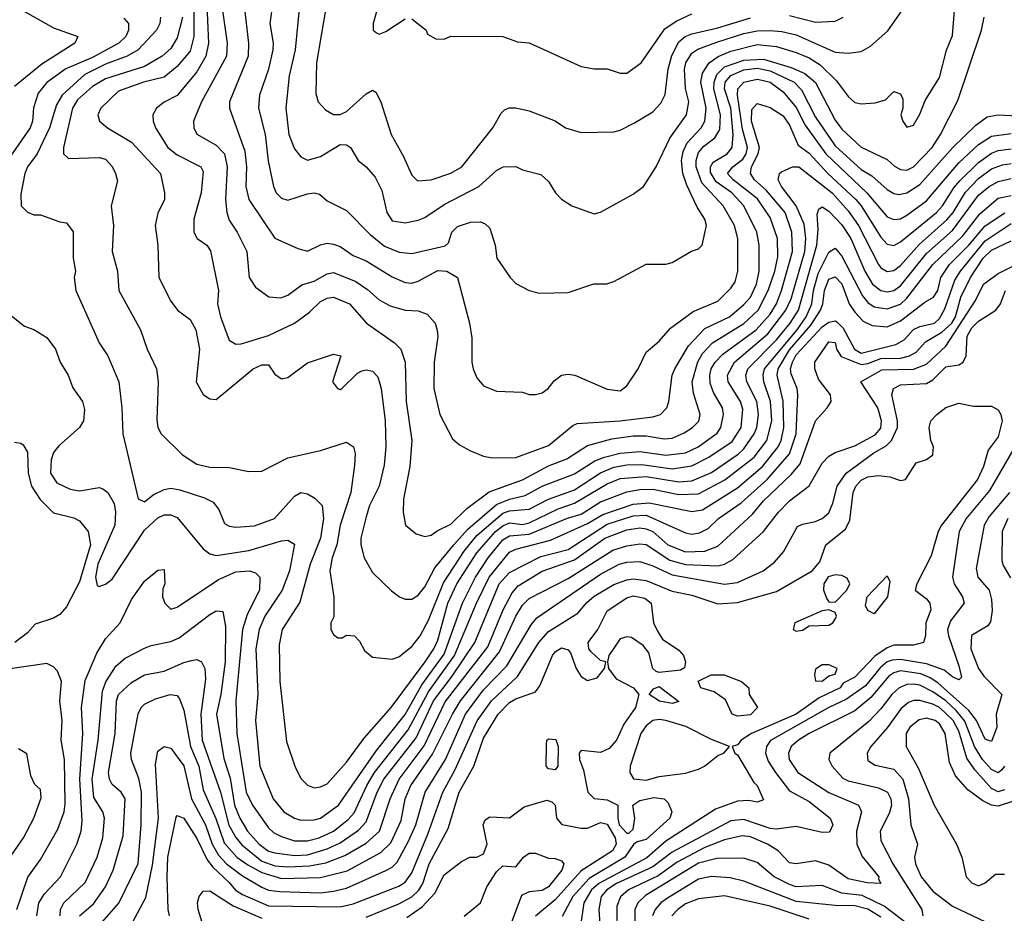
# Model space of a CAD drawing. Header units: inches. Extents: x 1793389 to 1900389, y 320802 to 470796.
# Tile 645 of 656: x 1855406 to 1858429, y 433478 to 436222. Entities that reach past the tile are written whole.
import ezdxf

# ---------------------------------------------------------------- set-up
doc = ezdxf.new("R2010")
doc.units = ezdxf.units.IN
doc.header["$MEASUREMENT"] = 0
doc.layers.add('B8453', color=7, linetype='Continuous')

msp = doc.modelspace()

# ---------------------------------------------------------------- linework, layer by layer
at = {"layer": 'B8453', "color": 2}
for points, elevation in [([(1855979.7, 436290), (1855985.8, 436150), (1855978.3, 436110), (1855950, 436062), (1855890.3, 435989.7), (1855850, 435969.3), (1855826, 435950), (1855814.8, 435930), (1855816.3, 435910), (1855823, 435890), (1855861.6, 435830), (1855890, 435807), (1855962, 435770), (1855970, 435756), (1855963.7, 435690), (1855940.7, 435610), (1855941, 435570), (1855951.3, 435550), (1855981, 435530), (1855992.3, 435512.3), (1856016.3, 435390), (1856013.4, 435350), (1856023, 435310), (1856050, 435238), (1856070, 435226), (1856086.8, 435226.8), (1856170, 435252.7), (1856250, 435290.4), (1856296.3, 435323.7), (1856330, 435356.3), (1856350, 435367.3), (1856370, 435370.4), (1856418.8, 435350), (1856470.7, 435290), (1856557.3, 435230), (1856576.3, 435210), (1856590.3, 435170.3), (1856592.7, 435050), (1856610.4, 434930), (1856603.8, 434850), (1856584.9, 434750), (1856584, 434710), (1856591.3, 434670), (1856623.5, 434643.5), (1856650, 434634.8), (1856670, 434638.8), (1856687.6, 434652.4), (1856730, 434673), (1856779.4, 434720.6), (1856847.4, 434772.6), (1856950, 434808.9), (1857030, 434851.8), (1857086.6, 434873.4), (1857150, 434914.9), (1857224.5, 434935.5), (1857290, 434944), (1857330, 434944), (1857384.9, 434935.1), (1857410, 434937), (1857446.7, 434953.3), (1857472.3, 434970), (1857491, 434989), (1857495.1, 435010), (1857475.5, 435075.5), (1857471.1, 435110), (1857488.1, 435171.9), (1857503.1, 435196.9), (1857533.3, 435230), (1857630, 435289), (1857673.3, 435330), (1857703.8, 435390), (1857724.5, 435450), (1857733.6, 435493.6), (1857733.3, 435550), (1857710, 435614.5), (1857671.8, 435671.8), (1857596.3, 435730), (1857579.6, 435750), (1857595.6, 435770), (1857626.1, 435793.9), (1857636.4, 435810), (1857640.9, 435830), (1857625.8, 435885.8), (1857609.8, 435990.2), (1857611.2, 436010), (1857629.6, 436030), (1857670, 436039.1), (1857690, 436035.8), (1857710.4, 436030), (1857750, 436000.4), (1857790, 435952.4), (1857818.3, 435898.3), (1857880.9, 435810), (1858007.4, 435690), (1858070, 435617.1), (1858090, 435608.4), (1858110, 435610.4), (1858130, 435621.3), (1858190, 435665.7), (1858290, 435782.6), (1858350, 435838.9), (1858390, 435864.6), (1858450, 435872.7)], 338), ([(1855399.9, 436259.9), (1855510, 436197.4), (1855584.7, 436170), (1855576, 436150), (1855474.8, 436085.2), (1855390, 436017.2)], 318), ([(1855941, 436279), (1855940.8, 436170), (1855930, 436125.1), (1855890, 436078), (1855850, 436045.4), (1855786.8, 436030), (1855710, 436002.9), (1855656, 435950), (1855646, 435930), (1855651, 435910), (1855676, 435890), (1855750, 435845.5), (1855838.8, 435750), (1855850.8, 435690), (1855850.7, 435670), (1855830, 435628), (1855822.8, 435590), (1855830.6, 435530), (1855833.4, 435430), (1855870, 435358), (1855891.3, 435330), (1855930, 435301), (1855947.3, 435270), (1855958, 435210), (1855947.7, 435110), (1855970, 435071.3), (1855990, 435058), (1856010, 435056), (1856122.7, 435150), (1856150, 435162.4), (1856170, 435162), (1856190, 435134), (1856210, 435119.3), (1856230, 435123.8), (1856290, 435168.2), (1856370, 435194.8), (1856392, 435190), (1856366.8, 435110), (1856382, 435090), (1856390, 435086.8), (1856395.3, 435090), (1856443.7, 435136.3), (1856456.5, 435143.5), (1856470, 435146.8), (1856490, 435142.8), (1856505.8, 435125.8), (1856516.4, 435090), (1856528.5, 434990), (1856530.4, 434910), (1856525.5, 434854.5), (1856510.3, 434789.7), (1856480.4, 434730), (1856470, 434695.3), (1856453.4, 434630), (1856453.4, 434610), (1856464, 434570), (1856490, 434524.7), (1856547.9, 434467.9), (1856572, 434450), (1856590, 434442.8), (1856610, 434442.8), (1856630, 434454.8), (1856650, 434480.7), (1856681.4, 434538.6), (1856739.7, 434610), (1856782.5, 434657.5), (1856870, 434733.4), (1856910, 434749.3), (1856958.6, 434761.4), (1857010.7, 434789.3), (1857110, 434827.7), (1857172.4, 434867.6), (1857201.3, 434878.7), (1857250, 434891.4), (1857310, 434896.1), (1857390, 434885.2), (1857450, 434891.5), (1857489.6, 434910), (1857547.4, 434952.6), (1857558.7, 434970), (1857567.6, 435010), (1857563.6, 435030), (1857536.8, 435076.8), (1857526.3, 435106.3), (1857524.8, 435130), (1857529.7, 435150), (1857541.3, 435170), (1857564.9, 435195.1), (1857666.9, 435270), (1857710, 435318), (1857729.8, 435350), (1857745.6, 435390), (1857779.3, 435510), (1857776.4, 435570), (1857756, 435630), (1857698.1, 435698.1), (1857662, 435730), (1857649.7, 435750), (1857653.3, 435770), (1857674, 435810), (1857677.4, 435830), (1857653.3, 435910), (1857653.8, 435946.2), (1857670, 435964.9), (1857710, 435952.4), (1857750, 435926.4), (1857770, 435898), (1857796.7, 435836.7), (1857830, 435811.8), (1857887.7, 435750), (1857972.9, 435670), (1857990.2, 435650), (1858050, 435554.4), (1858070, 435532.7), (1858090, 435528.4), (1858110, 435539.5), (1858221.3, 435630), (1858239.7, 435650), (1858274.1, 435705.9), (1858292.5, 435727.5), (1858350, 435784), (1858390, 435812.7), (1858410, 435820.8), (1858450, 435825.8)], 334), ([(1856095.9, 436264.1), (1856108.8, 436150), (1856107.4, 436110), (1856050.6, 435970), (1856050.6, 435950), (1856098, 435818), (1856102.3, 435770), (1856100.3, 435710), (1856110.3, 435670.3), (1856190, 435550.7), (1856259.8, 435519.8), (1856290, 435511.3), (1856329.5, 435530.5), (1856350, 435535.5), (1856370, 435533), (1856390, 435525.5), (1856430, 435498.4), (1856470, 435481.3), (1856550, 435432.7), (1856590, 435415.5), (1856610, 435413), (1856630, 435419.3), (1856690, 435452), (1856718, 435450), (1856750, 435430.7), (1856787.3, 435290), (1856794.4, 435245.6), (1856794.8, 435170), (1856798.8, 435150), (1856810, 435122), (1856830, 435098), (1856870, 435081), (1856950, 435078), (1856970, 435071.3), (1856990, 435071), (1857010, 435076), (1857028.7, 435090), (1857046.8, 435113.2), (1857069.4, 435130.6), (1857090, 435134), (1857110.4, 435130.4), (1857210, 435087.3), (1857250, 435082.8), (1857270, 435098), (1857305.2, 435150), (1857330, 435201), (1857370, 435234.8), (1857404.7, 435275.3), (1857474.3, 435325.7), (1857550, 435358), (1857590, 435397.3), (1857602.7, 435417.3), (1857611.5, 435450), (1857611.3, 435550), (1857600.5, 435590), (1857566.3, 435650), (1857501, 435721.1), (1857483.5, 435770), (1857483.1, 435790), (1857490, 435814.4), (1857506.7, 435833.3), (1857540.6, 435859.4), (1857555.4, 435884.6), (1857558, 435930), (1857537.8, 436010), (1857538.2, 436030), (1857546.2, 436053.8), (1857570, 436076.9), (1857630, 436098.2), (1857690, 436100.6), (1857775.3, 436075.3), (1857817.1, 436057.1), (1857849.2, 436029.2), (1857910, 435913.4), (1857930, 435886), (1857990, 435830.5), (1858070, 435793), (1858091.9, 435771.9), (1858110, 435761.6), (1858130, 435760.4), (1858150, 435770.4), (1858207.6, 435830), (1858233.3, 435870), (1858286.5, 435973.5), (1858359.5, 436190), (1858367, 436230)], 346), ([(1856183.9, 436276.1), (1856174, 436210), (1856184.4, 436150), (1856183.8, 436130), (1856170.3, 436069.7), (1856143, 435990), (1856139.3, 435950), (1856160.3, 435870), (1856168.8, 435788.8), (1856185.5, 435710), (1856194, 435690), (1856210, 435674), (1856230, 435668), (1856290, 435687.7), (1856310, 435690.8), (1856326.8, 435686.8), (1856350, 435666), (1856410, 435636), (1856482.6, 435562.6), (1856526.5, 435526.5), (1856571.7, 435508.3), (1856610, 435504.4), (1856712.3, 435527.7), (1856723.1, 435536.9), (1856733.2, 435570), (1856750, 435586.8), (1856790, 435600.7), (1856821, 435601), (1856835.3, 435595.3), (1856850, 435582), (1856866, 435530), (1856871.3, 435490), (1856912, 435430), (1856930, 435412), (1856970.9, 435390.9), (1857002, 435382), (1857090, 435384.7), (1857169.1, 435410.9), (1857208.9, 435411.1), (1857230, 435418), (1857330, 435471), (1857390, 435471), (1857410, 435476), (1857469.1, 435510.9), (1857490, 435518), (1857502, 435530), (1857514.5, 435590), (1857509.3, 435610), (1857486.2, 435646.2), (1857454.1, 435714.1), (1857442, 435750), (1857438.5, 435790), (1857443.1, 435816.9), (1857456, 435844), (1857498.9, 435890), (1857509.7, 435910), (1857514.2, 435950), (1857498, 436030), (1857502.4, 436057.6), (1857523, 436090), (1857550.6, 436109.4), (1857590, 436124.9), (1857670, 436146.3), (1857730, 436139.6), (1857790, 436121.7), (1857830, 436105.2), (1857863.8, 436083.8), (1857913.8, 436033.8), (1857950, 435986), (1857970, 435967.3), (1857990, 435964), (1858032.9, 435967.1), (1858064, 435976), (1858090, 436002), (1858110, 435994), (1858118, 435978), (1858118, 435950), (1858111.3, 435930), (1858118, 435910), (1858130, 435892), (1858150, 435898), (1858170, 435932), (1858186, 435974), (1858230, 436044.7), (1858251.7, 436128.3), (1858270, 436174), (1858277.6, 436262.4)], 350), ([(1856264.8, 436255.2), (1856251.8, 436130), (1856233.7, 436050), (1856223.1, 435950), (1856233, 435870), (1856250, 435826), (1856270, 435801), (1856290, 435791), (1856330, 435802), (1856390, 435838.8), (1856410, 435838), (1856422, 435830), (1856446, 435790), (1856470.4, 435770.4), (1856498, 435738), (1856518, 435698), (1856533.4, 435630), (1856550, 435604.9), (1856590, 435598), (1856630, 435606), (1856650, 435614.9), (1856710, 435654.4), (1856816, 435710), (1856870, 435759.1), (1856890.7, 435770.7), (1856930, 435770.8), (1856950, 435761), (1857006.4, 435746.4), (1857030, 435724.7), (1857051.3, 435690), (1857070, 435671.3), (1857102, 435650), (1857170, 435626), (1857190, 435631), (1857290, 435686), (1857321.2, 435710), (1857360.9, 435770), (1857402.2, 435857.8), (1857453.3, 435930), (1857460.5, 435970), (1857450.9, 436010.9), (1857447.1, 436070), (1857451.2, 436090), (1857470, 436119.5), (1857488.8, 436131.2), (1857546.7, 436153.3), (1857630, 436179.7), (1857670, 436188.3), (1857709.2, 436189.2), (1857746, 436186), (1857790, 436175.2), (1857910, 436122.4), (1857950, 436119.1), (1857990, 436124), (1858018.9, 436141.1), (1858072.1, 436187.9), (1858129.3, 436270)], 354), ([(1856348.4, 436270), (1856318, 436090), (1856315.9, 435995.9), (1856322.8, 435970), (1856345.2, 435945.2), (1856370, 435930.8), (1856390, 435930.7), (1856410, 435940.5), (1856470, 435994.8), (1856490, 436006), (1856499.8, 435999.8), (1856514.8, 435970), (1856547.3, 435870), (1856584.1, 435804.1), (1856610, 435744.7), (1856627.5, 435727.5), (1856670, 435730.8), (1856730, 435750.7), (1856764, 435770), (1856859, 435890), (1856884.7, 435935.3), (1856894.6, 435945.4), (1856908.9, 435951.1), (1856930, 435951.3), (1856970, 435942), (1857050, 435911.3), (1857082, 435890), (1857130, 435876), (1857230, 435877.3), (1857250, 435882.8), (1857294.2, 435905.8), (1857350, 435938.8), (1857374.7, 435965.3), (1857387.9, 435992.1), (1857397.3, 436070), (1857408, 436112), (1857430, 436154), (1857449.8, 436170.2), (1857470, 436179), (1857550, 436196.9), (1857650, 436228)], 358), ([(1855726.6, 436226.6), (1855740.7, 436210), (1855740.5, 436190), (1855732.7, 436170), (1855710.5, 436150), (1855630, 436105.8), (1855548.4, 436071.6), (1855490, 436029.6), (1855463.4, 435996.6), (1855449, 435951), (1855445.5, 435910), (1855438.5, 435890), (1855368.8, 435790)], 322), ([(1855839.1, 436230), (1855836.3, 436210), (1855826, 436190), (1855770.5, 436130), (1855736.3, 436110), (1855670, 436085.3), (1855605.9, 436054.1), (1855536.5, 435990), (1855518.9, 435961.1), (1855497.6, 435890), (1855460.4, 435810), (1855430.5, 435770), (1855422.4, 435750), (1855410, 435686), (1855410.6, 435650.6), (1855430, 435630.8), (1855450, 435622.8), (1855470, 435622.8), (1855530, 435601), (1855550, 435598), (1855570.6, 435570.6), (1855570.8, 435490), (1855577.3, 435450), (1855574, 435430), (1855578.8, 435390), (1855650.7, 435230), (1855677.3, 435190), (1855710.7, 435110), (1855720.4, 435030), (1855723, 434950), (1855770.6, 434750.6), (1855790, 434742), (1855816.6, 434763.4), (1855850, 434779.5), (1855870, 434783.1), (1855898.3, 434778.3), (1855974.2, 434754.2), (1856000.5, 434740.5), (1856017.5, 434717.5), (1856035.3, 434675.3), (1856050, 434666.8), (1856070, 434664), (1856127.7, 434667.7), (1856189, 434690), (1856250, 434758.8), (1856270, 434770.7), (1856290, 434766), (1856312.8, 434752.8), (1856335.5, 434730), (1856338.9, 434690), (1856330.2, 434629.8), (1856298, 434550), (1856266.4, 434433.6), (1856212.7, 434350), (1856202.8, 434302.8), (1856204.9, 434190), (1856225.8, 434005.8), (1856250.8, 433930), (1856270, 433892), (1856290, 433871.3), (1856310, 433862.8), (1856330, 433866), (1856350, 433876), (1856410, 433942), (1856464, 434016), (1856547.3, 434110), (1856650.9, 434250), (1856678, 434290), (1856690, 434316.3), (1856720.8, 434430), (1856748.7, 434490), (1856810, 434584.6), (1856867.6, 434650), (1856890, 434668.2), (1856910, 434676.9), (1856950, 434672.3), (1856970, 434677.2), (1857060, 434720), (1857110, 434737.2), (1857210, 434796.5), (1857250, 434813.4), (1857330, 434819.7), (1857430, 434802.6), (1857470, 434805.8), (1857530, 434831.5), (1857612.6, 434887.4), (1857630, 434904.2), (1857661.5, 434950), (1857669.8, 434970), (1857674.2, 435010), (1857669.8, 435050), (1857638.9, 435110), (1857635.4, 435130), (1857642, 435150), (1857730, 435238.5), (1857771.8, 435290), (1857797.1, 435330), (1857854, 435530), (1857857.8, 435577.8), (1857854.8, 435625.2), (1857860.1, 435639.9), (1857870, 435647.3), (1857890, 435634.4), (1857930, 435592), (1857957.7, 435550), (1858000.8, 435450), (1858024.6, 435410), (1858050, 435390.3), (1858070, 435386.3), (1858090, 435390.3), (1858110, 435404.6), (1858190, 435503.6), (1858270, 435574.3), (1858350, 435683.1), (1858382.4, 435710), (1858410, 435725.2), (1858450, 435734)], 326), ([(1855906, 436230), (1855890, 436166.6), (1855870, 436134), (1855843.8, 436110), (1855790, 436078.5), (1855670, 436040.4), (1855630, 436016.9), (1855584, 435976), (1855568.9, 435950), (1855540.5, 435830), (1855541, 435810), (1855556, 435796), (1855650, 435799.1), (1855670, 435793.4), (1855690, 435771), (1855700.7, 435750), (1855707.1, 435727.1), (1855687.7, 435650), (1855694, 435590), (1855690.8, 435510), (1855706.8, 435450), (1855710.6, 435390), (1855777.3, 435270), (1855797.3, 435210), (1855826, 435150), (1855831.3, 435110), (1855827.1, 434992.9), (1855830.8, 434970), (1855841, 434950), (1855905.8, 434885.8), (1855950, 434857.3), (1855990, 434847.7), (1856050, 434847.3), (1856110, 434834.9), (1856150, 434835.5), (1856230, 434876.3), (1856330, 434899.3), (1856410, 434924.7), (1856430.7, 434910.7), (1856436, 434890), (1856434.4, 434854.4), (1856423.1, 434770), (1856390.3, 434669.7), (1856380.3, 434610), (1856365.7, 434570), (1856358.4, 434530), (1856370.9, 434449.1), (1856371.3, 434388.7), (1856362, 434370), (1856362, 434350), (1856370, 434334), (1856383.6, 434323.6), (1856396.4, 434323.6), (1856410, 434332), (1856434, 434330), (1856450, 434314), (1856465.4, 434285.4), (1856490, 434264.7), (1856550, 434258), (1856570, 434266), (1856610, 434297.3), (1856636.2, 434330), (1856661.8, 434378.2), (1856707.7, 434492.3), (1856770.8, 434590), (1856810, 434638.5), (1856890, 434706.4), (1856910, 434713.8), (1856970, 434719.1), (1857030, 434750.2), (1857110, 434778), (1857190, 434830.2), (1857230, 434847.5), (1857270, 434854.7), (1857316.1, 434856.1), (1857410, 434843.2), (1857470, 434852.4), (1857521.7, 434878.3), (1857593.6, 434926.4), (1857621.7, 434970), (1857626.1, 435026.1), (1857619.7, 435050), (1857581.1, 435110), (1857579.1, 435130), (1857600.4, 435170), (1857702.9, 435257.1), (1857758.8, 435330), (1857775, 435365), (1857817.3, 435510), (1857820.3, 435550), (1857814.6, 435594.5), (1857790.7, 435650.7), (1857744.7, 435710), (1857735.1, 435730), (1857739.5, 435750), (1857745.1, 435754.9), (1857779, 435770), (1857798.8, 435770), (1857901.1, 435690), (1857950, 435635.3), (1857982, 435590), (1858042.6, 435470), (1858050, 435460.4), (1858070, 435448.7), (1858090, 435452), (1858110, 435467), (1858167.8, 435532.2), (1858252.9, 435607.1), (1858271.8, 435630), (1858310, 435692.9), (1858350, 435734), (1858390, 435764), (1858423.3, 435776.7), (1858450, 435780.8)], 330), ([(1856028.9, 436250), (1856043.7, 436150), (1856041.3, 436110), (1855964.9, 435970), (1855940.5, 435910), (1855940.7, 435890), (1855950.6, 435870.6), (1856010, 435836.3), (1856034.9, 435810), (1856043.8, 435770), (1856038.7, 435670), (1856042.4, 435630), (1856050, 435606), (1856074, 435570), (1856104, 435510), (1856110.7, 435430), (1856130, 435401), (1856170.8, 435370.8), (1856207.7, 435367.7), (1856230, 435376.3), (1856272.6, 435407.4), (1856310, 435419), (1856350, 435441.3), (1856370, 435446), (1856438, 435418), (1856474, 435394), (1856510, 435361.6), (1856543.9, 435343.9), (1856590, 435330.4), (1856630, 435328), (1856657.6, 435317.6), (1856682, 435290), (1856688.2, 435268.2), (1856690.4, 435249.6), (1856679.1, 435170), (1856678, 435090), (1856696.3, 435010), (1856735.3, 434935.3), (1856756.9, 434916.9), (1856790, 434898), (1856830, 434882), (1856856.9, 434876.9), (1856930, 434877.3), (1857030, 434914.9), (1857104.2, 434975.8), (1857118, 434982), (1857250, 434990.3), (1857350, 435003), (1857374, 435010), (1857392.7, 435030), (1857399.3, 435050), (1857409.6, 435130), (1857417.6, 435150), (1857459.3, 435220.7), (1857510, 435273.7), (1857585.1, 435310), (1857630, 435347.2), (1857649.7, 435370), (1857668.4, 435410), (1857676.4, 435450), (1857676.3, 435530), (1857669.7, 435570), (1857629.7, 435650), (1857592.6, 435690), (1857544.5, 435724.5), (1857527.6, 435752.4), (1857527.3, 435770), (1857535.1, 435784.9), (1857578.4, 435810), (1857593.5, 435830), (1857597.1, 435870), (1857589.8, 435950), (1857569.8, 436010), (1857571.8, 436030), (1857590, 436051.1), (1857630, 436067.8), (1857670, 436072.9), (1857710, 436064.8), (1857784.2, 436030), (1857807, 436007), (1857850, 435922.4), (1857910, 435834.9), (1857990, 435761.7), (1858022.2, 435742.2), (1858070, 435700.4), (1858090, 435688.4), (1858105.7, 435685.7), (1858130, 435690.3), (1858170, 435715.8), (1858270.7, 435829.3), (1858342, 435898), (1858376.4, 435923.6), (1858410, 435930.4), (1858470, 435927)], 342), ([(1856502.8, 436250), (1856491.3, 436210), (1856492, 436190), (1856502, 436182), (1856510, 436178), (1856530, 436186), (1856590, 436224.7)], 362), ([(1856610, 436224.7), (1856654, 436190), (1856658, 436178), (1856683.6, 436163.6), (1856710, 436162), (1856730, 436171.3), (1856890, 436170.8), (1856934.4, 436154.4), (1856970.6, 436150.6), (1857130, 436078.8), (1857170, 436071), (1857210, 436071), (1857250, 436058), (1857270, 436058), (1857314, 436090), (1857386.5, 436193.5), (1857422, 436218), (1857470, 436240.4)], 362), ([(1857770, 436235.3), (1857850, 436214.9), (1857910, 436217.3), (1857934, 436230)], 358), ([(1855365.4, 435325.4), (1855420.7, 435280.7), (1855450, 435270.8), (1855490, 435246), (1855516, 435210), (1855531, 435170), (1855554.8, 435130), (1855570, 435092), (1855598.8, 435050), (1855604.9, 435024.9), (1855602, 434990), (1855590.3, 434969.7), (1855526.3, 434913.7), (1855510, 434892.7), (1855502.6, 434870), (1855501.3, 434830), (1855520.3, 434800.3), (1855560.9, 434780.9), (1855590, 434774.9), (1855650, 434785.5), (1855661.6, 434781.6), (1855677.3, 434770), (1855696.2, 434736.2), (1855700.3, 434710), (1855698.5, 434670), (1855646, 434550), (1855638.7, 434510), (1855644.7, 434484.7), (1855650, 434482), (1855670, 434488.4), (1855690, 434504), (1855790, 434654.4), (1855830, 434692.7), (1855850, 434702), (1855870, 434702), (1855890, 434693.4), (1855970, 434597.1), (1855990, 434581.6), (1856010, 434576.4), (1856110, 434591.8), (1856210, 434621.6), (1856230, 434624), (1856250, 434611.3), (1856234.6, 434530), (1856212, 434470), (1856158.7, 434390), (1856141.7, 434350), (1856131.8, 434290), (1856137.6, 434150), (1856130.4, 434070), (1856143.7, 433930), (1856184.9, 433830), (1856217.3, 433790), (1856250, 433770.5), (1856270, 433764.4), (1856310, 433764.9), (1856330, 433770.4), (1856385.6, 433810), (1856501.6, 433978.4), (1856590, 434088.8), (1856640.6, 434179.4), (1856710, 434273.7), (1856766.2, 434430), (1856806.2, 434510), (1856845.1, 434570), (1856890, 434625.2), (1856910, 434637.6), (1856970, 434641.8), (1857088.5, 434691.5), (1857130, 434703.5), (1857190, 434741.3), (1857270, 434772.6), (1857310, 434779.7), (1857350, 434780.2), (1857430, 434764.5), (1857490, 434766.5), (1857571.3, 434808.7), (1857661.1, 434878.9), (1857700.4, 434930), (1857715.8, 434990), (1857711.7, 435050), (1857690.9, 435110), (1857688.5, 435130), (1857693.3, 435150), (1857792.9, 435270), (1857820.6, 435310), (1857837.8, 435350), (1857843.2, 435390), (1857857.8, 435442.2), (1857890, 435507.7), (1857910, 435520.7), (1857930, 435496.3), (1857993.7, 435373.7), (1858010, 435353.7), (1858030, 435340.3), (1858070, 435334), (1858110, 435349), (1858130, 435367.2), (1858210, 435470.3), (1858301.4, 435558.6), (1858354.1, 435625.9), (1858410, 435674.3), (1858450, 435682)], 322), ([(1855458.9, 433470), (1855464.7, 433510), (1855482.5, 433537.5), (1855532, 433590), (1855581.6, 433690), (1855595.1, 433730), (1855597.7, 433762.3), (1855590.8, 433890), (1855600.4, 434030), (1855595.8, 434110), (1855607.3, 434192.7), (1855643.1, 434276.9), (1855670, 434321), (1855715.3, 434370), (1855750, 434442), (1855790, 434498), (1855830, 434532), (1855850, 434534), (1855852, 434490), (1855845.4, 434474.6), (1855844.7, 434450), (1855852, 434430), (1855870, 434412), (1855890, 434418), (1856017, 434503), (1856070, 434526.7), (1856112, 434530), (1856130, 434524), (1856144, 434510), (1856143.1, 434470), (1856104.5, 434395.5), (1856090.2, 434350), (1856070.3, 434130), (1856072.7, 434030), (1856101.3, 433850), (1856121.3, 433810), (1856170, 433740.5), (1856185.8, 433725.8), (1856210, 433713.7), (1856250, 433700.3), (1856290, 433700.2), (1856326, 433710), (1856369.5, 433730), (1856414.4, 433765.6), (1856433, 433787), (1856471.8, 433870), (1856495.8, 433910), (1856599.1, 434040.9), (1856661.8, 434158.2), (1856741.5, 434270), (1856809.2, 434430.8), (1856847.8, 434510), (1856910, 434587.2), (1856930, 434596.5), (1857036.5, 434623.5), (1857150, 434674.7), (1857197.1, 434702.9), (1857290, 434734), (1857338.6, 434738.6), (1857470, 434711.7), (1857502.9, 434717.1), (1857610, 434784.9), (1857687.3, 434850), (1857734.5, 434910), (1857743.8, 434930), (1857752.8, 434970), (1857750.8, 435050.8), (1857731.9, 435130), (1857735.3, 435150), (1857770, 435208.2), (1857835.7, 435284.3), (1857864.4, 435330), (1857872.4, 435350), (1857876.8, 435390), (1857890, 435425.5), (1857910, 435432.4), (1857930, 435410.5), (1857952.9, 435350), (1857970, 435323.8), (1857996.3, 435296.3), (1858023.4, 435283.4), (1858070, 435278.7), (1858110, 435296.9), (1858184.9, 435355.1), (1858211.5, 435370), (1858225.6, 435390), (1858234.8, 435430), (1858261, 435470), (1858320.3, 435530), (1858370, 435589.1), (1858430.6, 435629.4)], 318), ([(1855531.1, 433470), (1855531.3, 433490), (1855541.6, 433510), (1855607.3, 433572.7), (1855644.7, 433650), (1855662, 433710), (1855666.3, 433770), (1855661.6, 433790), (1855633.9, 433833.9), (1855628.9, 433890), (1855647.4, 434010), (1855660.3, 434159.7), (1855670.9, 434189.1), (1855702.3, 434237.7), (1855730, 434261.3), (1855790, 434292.2), (1855810, 434300.4), (1855870, 434312.4), (1855896.4, 434323.6), (1855990, 434395.5), (1856010, 434406.8), (1856030, 434404.7), (1856038.3, 434358.3), (1856037.3, 434250), (1856024.4, 434150), (1856010.3, 434090), (1856033.5, 433953.5), (1856052.7, 433892.7), (1856065.6, 433810), (1856082.3, 433770), (1856106, 433730), (1856141.1, 433690), (1856170, 433669.1), (1856190, 433663.6), (1856250, 433655.9), (1856290, 433657.5), (1856350, 433675.5), (1856390, 433694.9), (1856446.3, 433733.7), (1856470, 433759.3), (1856504.2, 433850), (1856524.2, 433890), (1856623.6, 434016.4), (1856676.5, 434130), (1856734.2, 434205.8), (1856803.5, 434310), (1856878.5, 434490), (1856910, 434524.6), (1857006.1, 434573.9), (1857090, 434594.9), (1857210, 434672.9), (1857290, 434698.9), (1857330, 434700.7), (1857450, 434646.4), (1857470, 434642.4), (1857493.9, 434646.1), (1857520.4, 434659.6), (1857551.6, 434690), (1857621.3, 434738.7), (1857701, 434810), (1857770, 434888.5), (1857789.8, 434950), (1857795.8, 435070), (1857792.8, 435090), (1857774.5, 435134.5), (1857772.3, 435150), (1857778.8, 435170), (1857790, 435192.6), (1857870, 435278.9), (1857890, 435293.4), (1857910, 435297.6), (1857914.7, 435294.7), (1857934.5, 435274.5), (1857969, 435210), (1857990, 435198.5), (1858095.7, 435224.3), (1858121.4, 435238.6), (1858150, 435270.3), (1858170, 435279.5), (1858215.1, 435290), (1858230, 435304.9), (1858246.3, 435333.7), (1858277.3, 435422.7), (1858294.5, 435450), (1858370, 435542.8), (1858450, 435596.5)], 314), ([(1855589.7, 433470), (1855632.7, 433507.3), (1855670, 433559.1), (1855693, 433610), (1855723.7, 433716.3), (1855729.7, 433829.7), (1855718, 433850), (1855690, 433873.2), (1855681.6, 433890), (1855678.9, 433910), (1855699.1, 434030), (1855703.5, 434130), (1855709.8, 434150.2), (1855750, 434186.4), (1855790, 434210.4), (1855850, 434221.6), (1855910, 434248), (1855934, 434254), (1855950, 434257.3), (1855964.7, 434250), (1855974.9, 434230), (1855976.5, 434196.5), (1855962.4, 434090), (1855967.1, 434010), (1856022.7, 433850), (1856048.9, 433748.9), (1856070, 433710.3), (1856088.2, 433688.2), (1856150, 433638.4), (1856190, 433624.1), (1856230, 433621.1), (1856296, 433624), (1856346.6, 433633.4), (1856404.8, 433655.2), (1856470, 433692.9), (1856511.1, 433730), (1856543.9, 433830), (1856570.9, 433890), (1856648, 433992), (1856712.8, 434127.2), (1856843.3, 434296.7), (1856890.9, 434410), (1856918, 434462), (1856936.5, 434483.5), (1857010, 434528.9), (1857110, 434563.2), (1857202.4, 434630), (1857270, 434655.5), (1857310, 434661.3), (1857330, 434659.1), (1857350.1, 434650.1), (1857396.4, 434610), (1857450, 434588.1), (1857510, 434590.2), (1857550, 434605.3), (1857656.3, 434703.7), (1857690, 434744.4), (1857775, 434825), (1857802, 434858), (1857849.7, 434990.3), (1857885.2, 435030), (1857897.2, 435050), (1857896, 435070), (1857858.7, 435118.7), (1857847, 435150), (1857847, 435170), (1857890, 435232.4), (1857910, 435230.4), (1857913.7, 435210), (1857928.2, 435188.2), (1857990, 435163.7), (1858010, 435166.3), (1858050, 435182), (1858110, 435182.6), (1858138, 435190), (1858158.5, 435201.5), (1858186.9, 435233.1), (1858237.8, 435262.2), (1858268.1, 435290), (1858279.2, 435310), (1858295.3, 435370), (1858325.6, 435430), (1858364.5, 435490), (1858390, 435514), (1858450, 435543.1)], 310), ([(1855658.4, 433450), (1855710.9, 433509.1), (1855770, 433631.3), (1855779.8, 433750), (1855780.4, 433850), (1855772.3, 433892.3), (1855749.6, 433950), (1855747.6, 433970), (1855769.7, 434090.3), (1855779.3, 434110), (1855790, 434120.7), (1855823.3, 434136.7), (1855868, 434150), (1855890, 434146.8), (1855897, 434137), (1855910, 434102), (1855931.2, 433990), (1855956.2, 433930), (1855970, 433857.3), (1856008.8, 433768.8), (1856034.1, 433694.1), (1856073.1, 433650), (1856106.4, 433626.4), (1856150, 433603.8), (1856210, 433585.4), (1856330, 433587.9), (1856411.6, 433608.4), (1856515.5, 433664.5), (1856545.4, 433694.6), (1856577.3, 433762.7), (1856589.8, 433830), (1856607.3, 433870), (1856673.6, 433966.4), (1856734.8, 434090), (1856759.8, 434130), (1856879.1, 434280.9), (1856930, 434390.5), (1856950, 434423.8), (1856970, 434444.9), (1857090, 434506.3), (1857227.2, 434592.8), (1857270, 434606.5), (1857310, 434612.9), (1857330, 434610.3), (1857402, 434562), (1857450, 434549.3), (1857550, 434545.2), (1857569.8, 434550.2), (1857595.5, 434564.5), (1857690, 434650.5), (1857735.6, 434710), (1857770, 434744.4), (1857829.7, 434790.3), (1857870, 434860.7), (1857890, 434882), (1857910, 434893.4), (1857970, 434913), (1858032.6, 434947.4), (1858050, 434967.7), (1858052.4, 434990), (1858040.5, 435030), (1857988.7, 435110), (1858053.3, 435146.7), (1858150.7, 435149.3), (1858190, 435164.6), (1858250, 435219.1), (1858340.4, 435359.6), (1858365.1, 435410), (1858410, 435442.6), (1858470, 435472.4)], 306), ([(1855752.3, 433450), (1855793.3, 433526.7), (1855814.4, 433625.6), (1855832.9, 433770), (1855823.8, 433936.2), (1855830, 433976), (1855850, 433990.7), (1855870, 433984.9), (1855910, 433930.5), (1855934, 433830), (1855976.9, 433750), (1855997.1, 433690), (1856016.3, 433656.3), (1856040.9, 433630), (1856090, 433592.6), (1856150, 433558.3), (1856170, 433548.9), (1856204.9, 433544.9), (1856330, 433541.3), (1856370, 433545.5), (1856410, 433555.6), (1856530.9, 433609.1), (1856550, 433619.5), (1856564.8, 433635.2), (1856600, 433700), (1856622.7, 433750), (1856651.1, 433850), (1856713.3, 433950), (1856775.3, 434090), (1856830, 434164.6), (1856902, 434238), (1856976.3, 434363.7), (1856994.2, 434385.8), (1857190, 434519.6), (1857246.6, 434550), (1857270, 434556.5), (1857310, 434558.3), (1857350, 434545.2), (1857410, 434516.9), (1857570, 434488.8), (1857610, 434494), (1857689.2, 434530), (1857723.9, 434556.1), (1857751.5, 434588.5), (1857794.5, 434665.5), (1857810, 434673.4), (1857850, 434681.6), (1857870, 434690.6), (1857890, 434707.3), (1857903, 434737), (1857915.8, 434790), (1857944.2, 434830), (1858028.3, 434891.7), (1858066.6, 434913.4), (1858083.1, 434930), (1858100.9, 434970), (1858101.5, 434990), (1858083.6, 435070), (1858089.4, 435090), (1858110, 435101.3), (1858190, 435104.9), (1858210, 435115.8), (1858250, 435156.5), (1858290, 435162.4), (1858302.7, 435170), (1858312, 435190), (1858315.1, 435250), (1858330, 435275.5), (1858350, 435295.8), (1858402.9, 435330), (1858417.6, 435350), (1858433.2, 435390)], 302), ([(1855866.6, 433470), (1855862, 433490), (1855858.9, 433590), (1855861.1, 433650), (1855886.3, 433773.7), (1855890, 433778.8), (1855910, 433770.5), (1855950, 433707.7), (1855982.1, 433642.1), (1855999.4, 433619.4), (1856050, 433573.1), (1856069.4, 433549.4), (1856090, 433536.1), (1856170, 433501.2), (1856390, 433497.7), (1856430, 433507.6), (1856570, 433561.7), (1856590, 433574), (1856610, 433602), (1856659.2, 433720.8), (1856705.7, 433850), (1856742.8, 433917.2), (1856810.6, 434069.4), (1856855.1, 434130), (1856934.8, 434205.2), (1857000.4, 434310), (1857030, 434343.7), (1857120.1, 434399.9), (1857147.3, 434432.7), (1857170, 434451.6), (1857230, 434487.4), (1857270, 434502.3), (1857290, 434504.9), (1857330, 434499.6), (1857410, 434467.4), (1857470, 434454.6), (1857550, 434428.7), (1857610, 434432.9), (1857730, 434466), (1857839.3, 434530), (1857862.4, 434557.6), (1857880.9, 434610), (1857942, 434658), (1857954.8, 434685.2), (1857965.7, 434770), (1857973.6, 434790), (1857990, 434808.2), (1858010, 434818.4), (1858042.8, 434822.8), (1858078, 434818), (1858110, 434806.8), (1858126, 434810), (1858159, 434861), (1858190, 434871.3), (1858210, 434886), (1858211.8, 434910), (1858204, 434930), (1858199, 434970), (1858204, 434990), (1858222, 435010), (1858250, 435031), (1858290, 435044.7), (1858334.8, 435034.8), (1858390, 435034.9), (1858410, 435024), (1858418.4, 435010), (1858422.4, 434990), (1858410, 434941.2), (1858379.8, 434900.2), (1858365.3, 434850), (1858347.4, 434810), (1858236.5, 434670), (1858226.3, 434650), (1858204.3, 434575.7), (1858160.5, 434490), (1858156, 434470), (1858190, 434444), (1858200.5, 434430), (1858203.8, 434410), (1858188.4, 434370), (1858187.3, 434330), (1858181, 434310), (1858150, 434301.6), (1858090, 434301.1), (1858070, 434292.8), (1858032.2, 434267.8), (1857970, 434203), (1857934.9, 434185.1), (1857925.5, 434170), (1857860.5, 434139.5), (1857790, 434089.8), (1857653.4, 434030), (1857621, 434010), (1857610, 433995.3), (1857594, 433990), (1857602, 433970), (1857610, 433964.7), (1857659.8, 433879.8), (1857670.7, 433870), (1857690, 433826), (1857670, 433819), (1857644.5, 433824.5), (1857610, 433822.4), (1857542.2, 433797.8), (1857390, 433699.1), (1857331.4, 433648.6), (1857184.4, 433570), (1857161.8, 433550), (1857138.6, 433510), (1857127.2, 433432.8)], 298), ([(1855390, 434924.7), (1855410, 434922), (1855416.9, 434916.9), (1855430, 434894), (1855432.4, 434830), (1855442.4, 434790), (1855469, 434749), (1855510, 434708), (1855572.3, 434692.3), (1855590, 434682.8), (1855616.3, 434650), (1855623.8, 434610), (1855590, 434496), (1855550, 434419.6), (1855530, 434395.1), (1855510, 434384.2), (1855454, 434366), (1855430, 434339), (1855391.3, 434310)], 318), ([(1858461.1, 434910), (1858383.9, 434776.1), (1858312.2, 434690), (1858290.4, 434650), (1858270.4, 434510), (1858274.9, 434490), (1858300.5, 434450), (1858305.5, 434430), (1858264.1, 434375.9), (1858254.9, 434350), (1858257.4, 434330), (1858290, 434238), (1858297.3, 434202.7), (1858290, 434195.3), (1858270, 434204.5), (1858244.9, 434224.9), (1858190, 434243.8), (1858110, 434257.7), (1858084.6, 434255.4), (1858070, 434249.8), (1858047.7, 434232.3), (1858003.2, 434176.8), (1857944.3, 434135.7), (1857890, 434109.8), (1857711.3, 434008.7), (1857699.5, 433990), (1857696.5, 433970), (1857704.7, 433944.7), (1857726.7, 433910), (1857770, 433854.4), (1857830, 433821.3), (1857894.8, 433770), (1857902.8, 433750), (1857892.7, 433727.3), (1857870, 433726.6), (1857790, 433744.2), (1857730, 433736.3), (1857710, 433738.3), (1857630, 433766), (1857590, 433762.3), (1857410, 433665.8), (1857350, 433620.3), (1857238.7, 433570), (1857209, 433550), (1857191.6, 433530), (1857184, 433490), (1857188.6, 433428.6)], 302), ([(1858445.3, 434770), (1858383.1, 434696.9), (1858367.2, 434670), (1858342.9, 434537.1), (1858348.2, 434510), (1858382.4, 434470), (1858390, 434442), (1858391.7, 434408.3), (1858386.6, 434373.4), (1858379, 434361), (1858328.6, 434331.4), (1858326, 434290), (1858350.3, 434230), (1858365.9, 434205.9), (1858421.6, 434150), (1858404.4, 434090), (1858406, 434050), (1858390, 434006), (1858370, 434012.7), (1858343.5, 434070), (1858320.3, 434100.3), (1858225.4, 434185.4), (1858201.6, 434201.6), (1858173, 434213), (1858110, 434222.2), (1858090, 434216.8), (1858074.3, 434205.7), (1858019.1, 434140.9), (1857970, 434099.7), (1857830, 434029.7), (1857797.1, 434010), (1857774.9, 433990), (1857766.4, 433970), (1857768.7, 433950), (1857795.5, 433910), (1857890, 433848.7), (1857982, 433810), (1857990.4, 433790), (1857975.3, 433730), (1857976.5, 433690), (1857992.7, 433652.7), (1858044, 433590), (1858042.8, 433582.8), (1858050.5, 433569.5), (1858008, 433572), (1857950, 433583.5), (1857890, 433625.6), (1857850, 433639.5), (1857790, 433629.5), (1857770, 433632.7), (1857734.5, 433670), (1857702, 433690), (1857650, 433713.3), (1857624.2, 433715.8), (1857570, 433704), (1857510, 433679.8), (1857424.8, 433635.2), (1857366.6, 433593.4), (1857275.8, 433550), (1857251.2, 433528.8), (1857239.9, 433500.1), (1857240.9, 433410)], 306), ([(1858440.3, 434690), (1858422.6, 434650), (1858421.7, 434561.7), (1858425.7, 434545.7), (1858448.3, 434508.3)], 310), ([(1856470, 433466), (1856570, 433507.6), (1856610, 433528.9), (1856631.4, 433548.6), (1856643.9, 433570), (1856663.5, 433630), (1856721.5, 433738.5), (1856755.1, 433850), (1856800.5, 433930), (1856830, 434016.3), (1856875.4, 434090), (1856910, 434125.3), (1856930, 434137), (1856990, 434158), (1857003.2, 434176.8), (1857042, 434270), (1857050, 434280.7), (1857070, 434293), (1857090, 434287.3), (1857097.7, 434277.7), (1857115.3, 434230), (1857130, 434204.9), (1857150, 434193.4), (1857179.2, 434200.8), (1857202, 434230), (1857206, 434250), (1857190, 434254), (1857161.3, 434281.3), (1857154, 434290), (1857151.3, 434310), (1857181.7, 434350), (1857210, 434407.3), (1857270, 434446.7), (1857290, 434452.9), (1857326, 434446), (1857345.5, 434430), (1857352.7, 434370), (1857364.4, 434344.4), (1857379.9, 434319.9), (1857430, 434286), (1857444.4, 434270), (1857450.5, 434250), (1857447.7, 434232.3), (1857435.3, 434224.7), (1857370, 434217), (1857360.5, 434220.5), (1857349.7, 434229.7), (1857338, 434278), (1857320.2, 434300.2), (1857284.5, 434324.5), (1857270, 434327), (1857250, 434320.9), (1857215.5, 434270), (1857210.7, 434250), (1857214, 434230), (1857237.6, 434197.6), (1857290.3, 434170.3), (1857307.3, 434150), (1857297.3, 434110), (1857261.1, 434058.9), (1857238.4, 434010), (1857215.8, 433984.2), (1857190, 433972), (1857130, 433978), (1857123.8, 433970), (1857124.9, 433950), (1857137.7, 433917.7), (1857150.7, 433850), (1857170, 433830.7), (1857210, 433826.4), (1857242.8, 433810), (1857242.4, 433770), (1857246.8, 433750), (1857270, 433723.8), (1857276.2, 433723.8), (1857290, 433736), (1857294.5, 433770), (1857289.2, 433810), (1857310, 433824.4), (1857353.7, 433833.7), (1857384.7, 433830), (1857397, 433817), (1857408, 433790), (1857402, 433770), (1857330, 433704.7), (1857302.4, 433697.6), (1857290.3, 433689.7), (1857264.6, 433650), (1857155.2, 433584.8), (1857104.7, 433530), (1857072.3, 433467.7)], 294), ([(1855398, 433490), (1855431, 433589), (1855470, 433642.8), (1855523.8, 433736.2), (1855543, 433790), (1855545.6, 433814.4), (1855543.5, 433950), (1855533.6, 434010), (1855536.3, 434070), (1855529.4, 434130), (1855535.1, 434190), (1855522, 434222), (1855510, 434235.3), (1855490, 434245.2), (1855370, 434228)], 322), ([(1858430.2, 433929.8), (1858421.1, 433918.9), (1858410, 433909.7), (1858390, 433919.7), (1858362, 433950), (1858337.7, 433990), (1858308.3, 434068.3), (1858281.2, 434101.2), (1858250, 434130.6), (1858210, 434158.4), (1858170, 434178.2), (1858150, 434182), (1858130, 434180.4), (1858106.4, 434170), (1858083.7, 434150), (1858050, 434105.6), (1858013.1, 434066.9), (1857894, 433970), (1857890.7, 433950), (1857900.7, 433930), (1857933.5, 433893.5), (1857950, 433884.9), (1858042.9, 433862.9), (1858070.4, 433850), (1858080.4, 433830), (1858082.4, 433810), (1858075.4, 433784.6), (1858048.4, 433730), (1858050, 433702), (1858087, 433630), (1858176.3, 433490), (1858178.8, 433470)], 310), ([(1858430, 433857.3), (1858410, 433851), (1858390, 433861.1), (1858338.3, 433918.3), (1858314.1, 433954.1), (1858290, 434037), (1858272.5, 434070), (1858230, 434109.8), (1858210, 434120.3), (1858170, 434131), (1858150, 434131.1), (1858134.8, 434125.2), (1858112.8, 434107.2), (1858070, 434047.6), (1858019.1, 433990), (1858007.7, 433970), (1858010, 433947.3), (1858032.7, 433932.7), (1858090, 433920.4), (1858118, 433890), (1858135.2, 433830), (1858142.4, 433750), (1858163, 433690), (1858153, 433650), (1858156.4, 433630), (1858174, 433590), (1858210, 433546.4), (1858270, 433500.3), (1858371.5, 433451.5)], 314), ([(1858457.8, 433822.2), (1858410, 433806.9), (1858390, 433809.7), (1858363.1, 433823.1), (1858317.5, 433857.5), (1858279.8, 433899.8), (1858261, 433941), (1858248, 434030), (1858230, 434059.6), (1858217, 434070), (1858190, 434077.4), (1858167.7, 434072.3), (1858139.1, 434050), (1858128, 434030), (1858127.7, 433990), (1858164.9, 433924.9), (1858213.4, 433810), (1858282, 433690), (1858298.8, 433650), (1858312, 433590), (1858330, 433572), (1858350, 433562), (1858370, 433572), (1858402, 433598), (1858430, 433598)], 318), ([(1855349.6, 433610), (1855418.4, 433710), (1855449.4, 433770), (1855472.7, 433832.7), (1855470, 433858), (1855453.2, 433873.2), (1855440.2, 433900.2), (1855428, 433968), (1855403.1, 433983.1)], 326), ([(1856594.9, 433465.1), (1856641.8, 433498.2), (1856680.6, 433539.4), (1856710, 433596), (1856763.2, 433636.8), (1856788, 433650), (1856810, 433650.6), (1856830, 433660.7), (1856842, 433690), (1856829, 433750), (1856835.3, 433764.7), (1856850, 433774), (1856910, 433771), (1856954.7, 433805.3), (1857025.2, 433825.2), (1857040.5, 433820.5), (1857050.4, 433810.4), (1857054, 433770), (1857070.5, 433750.5), (1857130, 433739), (1857150, 433739.6), (1857190, 433756.5), (1857210, 433751.7), (1857235, 433710), (1857237.6, 433690), (1857226.4, 433670), (1857130, 433608.6), (1857050, 433518.9), (1856990, 433469.4)], 290), ([(1856771.1, 433468.9), (1856821.6, 433510), (1856840.2, 433559.8), (1856870, 433605.5), (1856890, 433623.8), (1856930, 433620.7), (1856952.7, 433650), (1856970, 433663), (1856990, 433663), (1857030, 433647.3), (1857050, 433646.8), (1857070, 433638.8), (1857077.3, 433630), (1857070.4, 433610), (1857030, 433559.7), (1857010, 433548.3), (1856970, 433543.5), (1856947, 433533), (1856909.1, 433430.9)], 286), ([(1858130, 433446.3), (1858060.4, 433500.4), (1857992.7, 433532.7), (1857930, 433539.8), (1857870, 433563), (1857790, 433559.8), (1857770, 433566), (1857722.9, 433590), (1857670, 433634.5), (1857630, 433647), (1857546.7, 433646.7), (1857490, 433631.8), (1857327.2, 433532.8), (1857303.7, 433510), (1857294.6, 433490), (1857294.3, 433410)], 310), ([(1858050, 433466.6), (1858010, 433490.7), (1857970, 433500.7), (1857910, 433502), (1857790, 433514.2), (1857630, 433576.9), (1857587.2, 433587.2), (1857530, 433591.1), (1857490, 433582.6), (1857395.1, 433524.9), (1857374.4, 433510), (1857357.6, 433490), (1857348.8, 433470)], 314), ([(1855966.6, 433450), (1855954, 433490), (1855952.3, 433510), (1855957.2, 433530), (1855970, 433546), (1855990, 433547.3), (1856061.4, 433501.4), (1856150, 433463.6)], 294), ([(1857830, 433459.8), (1857710, 433500.4), (1857570, 433531.2), (1857490, 433522.6), (1857450, 433506.6), (1857426.7, 433490), (1857408.8, 433470)], 318)]:
    msp.add_lwpolyline(points, dxfattribs=dict(at, elevation=elevation))
for points, elevation in [([(1857910, 434516.9), (1857888.5, 434511.5), (1857875.3, 434490), (1857874.6, 434470), (1857883.9, 434443.9), (1857890, 434434.8), (1857910, 434433.4), (1857946, 434470), (1857954.5, 434490), (1857947.2, 434507.2), (1857930, 434515.1)], 298), ([(1858030, 434398), (1858010, 434408), (1858003.3, 434423.3), (1858007.8, 434450), (1858070, 434514), (1858077.3, 434497.3), (1858070.6, 434450)], 294), ([(1857890, 434409.4), (1857870, 434406.6), (1857786, 434370), (1857781, 434350), (1857790, 434344), (1857810, 434347.7), (1857830, 434361), (1857890, 434362.4), (1857902.7, 434370), (1857910, 434381), (1857913.6, 434390), (1857910, 434402)], 298), ([(1857890, 434241.2), (1857870, 434241.2), (1857850, 434228), (1857846.4, 434210), (1857850, 434192), (1857870, 434191), (1857890, 434207.3), (1857910, 434212), (1857916, 434230)], 298), ([(1857610, 434083.6), (1857594, 434090), (1857573.6, 434133.6), (1857538, 434158), (1857498, 434170), (1857489.3, 434190.7), (1857529.5, 434210.5), (1857569.4, 434210.6), (1857622, 434190), (1857644.7, 434170), (1857646, 434150), (1857671.3, 434110), (1857650, 434087.8)], 294), ([(1857410, 434122.7), (1857370.4, 434129.6), (1857339, 434150), (1857352.7, 434167.3), (1857370, 434174), (1857430, 434128.7)], 294), ([(1857370, 434072.8), (1857350, 434069.6), (1857330, 434053.6), (1857313.7, 434030), (1857280.5, 433930), (1857279.1, 433910), (1857290.5, 433890.5), (1857330, 433887.2), (1857370, 433898), (1857450, 433908.7), (1857490, 433920.4), (1857509.2, 433930), (1857550, 433962.8), (1857568, 433970), (1857586, 433990), (1857530, 434012), (1857451.6, 434051.6), (1857390, 434069.7)], 298), ([(1857050, 433919), (1857030, 433921.2), (1857022.7, 433930), (1857023.7, 433996.3), (1857025.2, 434010), (1857030, 434013.4), (1857052.2, 434012.2), (1857059.1, 433990), (1857058.8, 433930)], 290)]:
    msp.add_lwpolyline(points, close=True, dxfattribs=dict(at, elevation=elevation))

doc.saveas('drawing.dxf')
